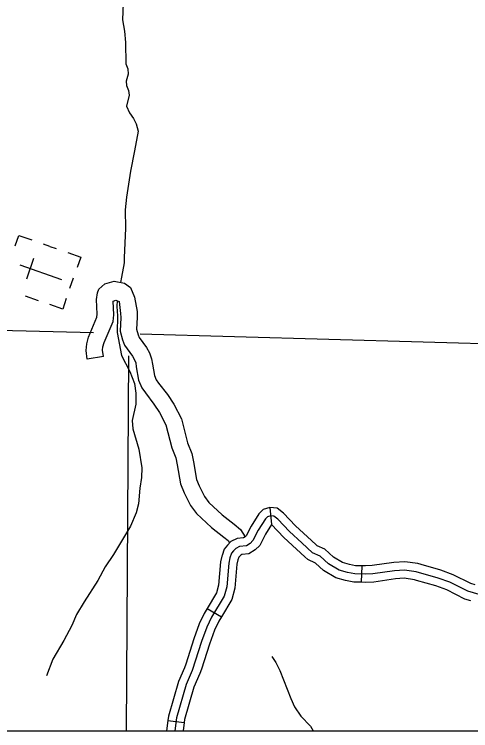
# Model space of a CAD drawing. Extents: x 0 to 3171, y 0 to 2059.
# Drawn here: x 1957 to 2026.4, y 254.4 to 363.2 of the extents above; entities that cross this region are included whole.
import ezdxf

# ---------------------------------------------------------------- set-up
doc = ezdxf.new("R2010")
doc.units = 0
for name, color, linetype in [('Default', 7, 'Continuous'), ('Level 35', 7, 'Continuous'), ('Level 45', 7, 'Continuous'), ('Level 46', 7, 'Continuous'), ('Level 5', 7, 'Continuous'), ('Level 57', 7, 'Continuous')]:
    doc.layers.add(name, color=color, linetype=linetype)

msp = doc.modelspace()

# ---------------------------------------------------------------- linework, layer by layer
at = {"layer": 'Default'}
msp.add_line((1029.42, 254.41), (2119.81, 254.41), dxfattribs=at)
msp.add_lwpolyline([(2119.81, 1254.61), (1029.42, 1254.61), (1029.42, 254.41), (2119.81, 254.41)], close=True, dxfattribs=at)
msp.add_lwpolyline([(2119.81, 1254.61), (1029.42, 1254.61), (1029.42, 254.41), (2119.81, 254.41)], close=True, dxfattribs=at)
msp.add_lwpolyline([(2119.81, 1254.61), (1029.42, 1254.61), (1029.42, 254.41), (2119.81, 254.41)], close=True, dxfattribs=at)
at = {"layer": 'Level 35'}
for points in [[(1974.17, 380.26), (1973.48, 362.39), (1973.78, 360.65), (1973.94, 358.94), (1973.96, 355.7), (1974.27, 354.94), (1974.3, 354.13), (1974.04, 353.07), (1974.09, 352.42), (1974.37, 351.66), (1974.47, 350.93), (1974.07, 349.27), (1974.52, 348.25), (1975.13, 347.41), (1975.55, 346.58), (1975.82, 345.47), (1975.26, 342.46)], [(1975.26, 342.46), (1974.69, 339.38), (1974.07, 335.46), (1973.88, 333.52), (1973.93, 330.7), (1973.71, 326.3), (1973.71, 325.48), (1973.29, 323.27), (1973.16, 322.5)], [(1972.64, 319.73), (1972.6, 318.84), (1972.68, 317.41), (1972.64, 314.91), (1973.32, 311.4), (1974.56, 308.98), (1975.26, 307.16), (1975.47, 305.66), (1975.46, 304), (1974.91, 301.5), (1975.02, 300.26), (1975.96, 297.16), (1976.38, 294.31), (1976.34, 292.86), (1976.09, 291.22), (1975.89, 288.87), (1975.52, 287.48), (1974.66, 285.48), (1972.09, 281.15), (1970.84, 279.29), (1969.7, 277.21), (1967.63, 273.98), (1966.48, 272.05), (1965.74, 270.4), (1964.55, 268.13), (1962.86, 265.25), (1961.9, 262.73)], [(1996.16, 265.68), (1996.77, 264.79), (1997.36, 263.57), (1999.02, 259.32), (1999.61, 258.03), (2000.57, 256.63), (2002.03, 255.11), (2002.44, 254.41)]]:
    msp.add_lwpolyline(points, dxfattribs=at)
at = {"layer": 'Level 45'}
for p, q in [((1995.85, 288.31), (1996.12, 285.73)), ((2009.82, 279.44), (2009.74, 276.95)), ((1986.34, 272.98), (1988.48, 271.69)), ((1980.35, 255.94), (1982.83, 255.63))]:
    msp.add_line(p, q, dxfattribs=at)
for points in [[(2002.84, 282.68), (2001.57, 283.84), (1999.73, 285.54), (1997.93, 287.46), (1996.95, 288.22), (1995.85, 288.31), (1994.82, 287.99), (1994.48, 287.65)], [(1994.48, 287.65), (1994.2, 287.36), (1993, 285.49), (1992.26, 284.02), (1992.09, 283.85), (1991.87, 283.71), (1990.88, 283.61), (1989.93, 283.12), (1989.41, 282.58), (1988.89, 281.96), (1988.58, 281.01), (1988.56, 280.92)], [(2027.66, 275.08), (2025.92, 275.58), (2023.22, 276.95), (2021.43, 277.58), (2018.07, 278.55), (2016.29, 278.8), (2014.81, 278.71), (2011.52, 278.23), (2010.4, 278.18), (2008.74, 278.23), (2007.64, 278.44), (2006.39, 278.8), (2004.76, 279.75), (2003.49, 280.91), (2002.33, 281.44), (2000.72, 282.92), (1998.85, 284.65), (1997.08, 286.53), (1996.48, 287.01), (1995.99, 287.05), (1995.49, 286.89), (1995.18, 286.58), (1994.09, 284.87), (1993.28, 283.28), (1992.86, 282.86), (1992.28, 282.5), (1991.24, 282.39), (1990.68, 282.1), (1990.34, 281.75), (1990, 281.35), (1989.79, 280.68), (1989.61, 279.87), (1989.29, 276.27), (1988.92, 274.85), (1987, 271.64), (1986.28, 270.15), (1985.48, 267.95), (1984.06, 263.54), (1983.14, 261.44), (1981.66, 256.37), (1981.42, 254.41)], [(1996.12, 285.73), (1995.18, 284.25), (1994.31, 282.53), (1993.64, 281.86), (1992.68, 281.29), (1991.61, 281.17), (1991.43, 281.08), (1991.27, 280.91), (1991.12, 280.74), (1991, 280.35), (1991, 280.36)], [(2001.15, 280.83), (1999.88, 282), (1997.96, 283.76), (1996.12, 285.73)], [(2009.82, 279.44), (2008.88, 279.47), (2007.93, 279.66), (2006.88, 279.96), (2005.5, 280.77), (2004.19, 281.97), (2003.03, 282.5), (2002.84, 282.68)], [(1988.56, 280.92), (1988.37, 280.07), (1988.06, 276.49), (1987.75, 275.34), (1986.34, 272.98)], [(2009.74, 276.95), (2008.6, 276.98), (2007.35, 277.22), (2005.89, 277.64), (2004.01, 278.74), (2002.79, 279.86), (2001.63, 280.39), (2001.15, 280.83)], [(1991, 280.36), (1990.85, 279.68), (1990.53, 276.05), (1990.08, 274.36), (1988.48, 271.69)], [(2018.85, 279.63), (2018.33, 279.78), (2016.34, 280.06), (2014.68, 279.95), (2011.4, 279.48), (2010.39, 279.43), (2009.82, 279.44)], [(2027.06, 276.55), (2026.38, 276.75), (2023.71, 278.1), (2021.81, 278.77), (2018.85, 279.63)], [(2018.16, 277.23), (2017.81, 277.33), (2016.24, 277.55), (2014.94, 277.46), (2011.64, 276.98), (2010.41, 276.92), (2009.74, 276.95)], [(2026.37, 274.15), (2025.46, 274.41), (2022.73, 275.79), (2021.05, 276.39), (2018.16, 277.23)], [(1986.34, 272.98), (1985.89, 272.23), (1985.13, 270.63), (1984.3, 268.35), (1983.07, 264.53)], [(1988.48, 271.69), (1988.1, 271.05), (1987.44, 269.67), (1986.66, 267.54), (1985.44, 263.76)], [(1983.07, 264.53), (1982.89, 263.98), (1981.97, 261.86), (1980.43, 256.63), (1980.35, 255.94)], [(1985.44, 263.76), (1985.23, 263.09), (1984.32, 261.01), (1982.89, 256.12), (1982.83, 255.63)], [(1980.35, 255.94), (1980.16, 254.41)], [(1982.83, 255.63), (1982.68, 254.41)]]:
    msp.add_lwpolyline(points, dxfattribs=at)
at = {"layer": 'Level 46'}
for points in [[(1970.58, 311.22), (1968.11, 310.85), (1967.92, 312.14), (1968.03, 313.15), (1968.31, 314.19), (1969.57, 317.22), (1969.63, 317.66), (1969.51, 319.91), (1969.67, 320.89), (1969.87, 321.45), (1970.79, 322.3), (1972.21, 322.66)], [(1972.21, 322.66), (1973.77, 322.4), (1974.67, 321.72), (1975.26, 320.23), (1975.67, 318.08), (1975.71, 317.16), (1975.6, 315.39), (1975.85, 314.55), (1975.99, 314.14), (1977.11, 312.62), (1977.57, 311.78), (1977.89, 310.91), (1978.02, 310.09), (1978.32, 308.34), (1978.6, 307.69), (1978.95, 307.17), (1980.28, 305.47), (1981.24, 303.98), (1982.4, 301.78), (1983.36, 298.14), (1983.97, 296.53), (1984.24, 295.24), (1984.71, 292.56), (1985.1, 291.58), (1985.93, 289.96), (1986.59, 289.08), (1988.6, 287.17), (1990.44, 285.78), (1991.41, 284.98), (1992.11, 283.87)], [(1970.58, 311.22), (1970.44, 312.19), (1970.49, 312.69), (1970.68, 313.38), (1972.02, 316.57), (1972.13, 317.57), (1972.03, 319.63)], [(1972.03, 319.63), (1972.46, 319.8), (1972.94, 319.61), (1973.18, 317.79), (1973.21, 317.18), (1973.08, 315.11), (1973.46, 313.78), (1973.76, 312.95), (1975, 311.27), (1975.29, 310.74), (1975.46, 310.28), (1975.55, 309.68), (1975.91, 307.63), (1976.39, 306.49), (1976.93, 305.7), (1978.24, 304.02), (1979.09, 302.71), (1980.05, 300.87), (1980.98, 297.37), (1981.56, 295.83), (1981.78, 294.77), (1982.29, 291.88), (1982.82, 290.55), (1983.81, 288.63), (1984.72, 287.41), (1986.98, 285.26), (1988.88, 283.82), (1989.5, 283.31), (1989.74, 282.93)]]:
    msp.add_lwpolyline(points, dxfattribs=at)
at = {"layer": 'Level 5'}
for points in [[(1884.91, 316.95), (1969.04, 314.88)], [(1976.14, 314.7), (2062.17, 312.27)], [(1974.38, 311.36), (1974.01, 254.41)]]:
    msp.add_lwpolyline(points, dxfattribs=at)
at = {"layer": 'Level 57'}
for p, q in [((1962.41, 327.97), (1961.44, 328.31)), ((1962.41, 327.97), (1963.4, 327.62)), ((1958.91, 323.02), (1960.01, 326.18)), ((1957.88, 325.14), (1964.18, 322.94)), ((1961.03, 324.04), (1961.03, 324.04)), ((1961.03, 324.04), (1961.03, 324.04)), ((1965.48, 321.61), (1966.03, 323.18)), ((1958.68, 320.45), (1960.65, 319.76))]:
    msp.add_line(p, q, dxfattribs=at)
for points in [[(1957.14, 328.05), (1957.69, 329.62), (1959.66, 328.94)], [(1965.16, 327.01), (1967.13, 326.32), (1966.58, 324.75)], [(1964.92, 320.03), (1964.37, 318.45), (1962.41, 319.14)]]:
    msp.add_lwpolyline(points, dxfattribs=at)

doc.saveas('drawing.dxf')
